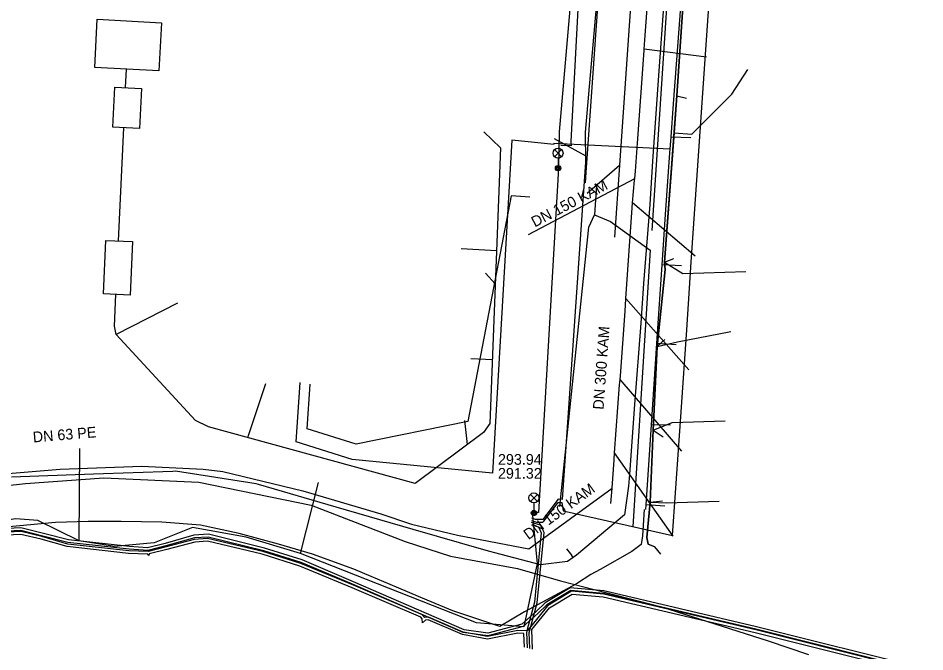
# Model space of a CAD drawing. Extents: x -595540 to -593988, y -1160850 to -1159202.
# Drawn here: x -594760.7 to -594693, y -1160291.4 to -1160244 of the extents above; entities that cross this region are included whole.
import ezdxf

# ---------------------------------------------------------------- set-up
doc = ezdxf.new("R2010")
doc.units = 0
for name, color, linetype in [('BVK-SPLASKOVA_popisy', 7, 'Continuous'), ('BVK-SPLASKOVA_trasa sítě', 7, 'Continuous'), ('BVK-VODOVOD_trasa sítě', 7, 'Continuous'), ('DSP-DESTOVA-BVK_trasa podzemní sítě', 7, 'Continuous'), ('DSP-NN-EON_kabel', 7, 'Continuous'), ('DSP-SDEL-VODAFONE_kabel', 7, 'Continuous'), ('DSP-STL-INNOGY_trasa sítě', 7, 'Continuous'), ('DSP-TSB_kabel VO', 7, 'Continuous'), ('DSP-VODOVOD-BVK_trasa sítě', 7, 'Continuous'), ('EON-NN_kabel', 7, 'Continuous'), ('EON-VN_kabel', 7, 'Continuous'), ('INNOGY-STL_trasa sítě', 7, 'Continuous'), ('SPLASKOVA_neprovozovaná  trasa sítě', 7, 'Continuous'), ('SPLASKOVA_popisy neprovozované sítě', 7, 'Continuous'), ('TSB_kabel VO', 7, 'Continuous'), ('TSB_lampy VO', 7, 'Continuous')]:
    doc.layers.add(name, color=color, linetype=linetype)

msp = doc.modelspace()

# ---------------------------------------------------------------- linework, layer by layer
at = {"layer": 'BVK-SPLASKOVA_popisy'}
msp.add_line((-594724.872, -1160276.621), (-594724.872, -1160276.621), dxfattribs=at)
at = {"layer": 'BVK-SPLASKOVA_trasa sítě'}
msp.add_lwpolyline([(-594716.43, -1160280.31), (-594716.347, -1160279.177), (-594716.346, -1160279.159), (-594716.192, -1160277.055), (-594716.154, -1160276.54), (-594715.781, -1160271.458), (-594715.752, -1160271.058), (-594715.73, -1160270.764), (-594715.376, -1160265.931), (-594715.309, -1160265.009), (-594715.308, -1160264.998), (-594714.838, -1160258.209), (-594714.812, -1160257.835), (-594714.661, -1160256.147), (-594714.65, -1160256.028), (-594714.609, -1160255.475), (-594714.456, -1160253.38), (-594713.95, -1160246.462), (-594713.943, -1160246.37), (-594713.892, -1160245.671), (-594713.544, -1160240.935)], dxfattribs=at)
at = {"layer": 'BVK-VODOVOD_trasa sítě'}
for points in [[(-594709.816, -1160201.699), (-594709.974, -1160204.626), (-594710.309, -1160210.266), (-594710.446, -1160212.418), (-594710.56, -1160215.3), (-594710.629, -1160216.362), (-594711.614, -1160230.332), (-594711.813, -1160232.98), (-594712.055, -1160236.55), (-594712.467, -1160242.489), (-594712.88, -1160248.322), (-594713.33, -1160254.72), (-594713.523, -1160257.981), (-594713.991, -1160263.88), (-594714.207, -1160266.837), (-594714.67, -1160272.908), (-594715.035, -1160278.113), (-594715.11, -1160279.01)], [(-594715.11, -1160279.01), (-594715.41, -1160281.162), (-594719.01, -1160284.172), (-594719.249, -1160284.352), (-594719.683, -1160284.653), (-594721.688, -1160284.906), (-594725.099, -1160284.005), (-594725.469, -1160283.907), (-594725.922, -1160283.78), (-594731.216, -1160282.266), (-594736.945, -1160280.598), (-594742.762, -1160278.887), (-594742.933, -1160278.853), (-594748.963, -1160277.903), (-594749.153, -1160277.918), (-594755.074, -1160278.112), (-594761.196, -1160278.344)], [(-594719.249, -1160284.352), (-594719.438, -1160284.081), (-594719.726, -1160283.712)]]:
    msp.add_lwpolyline(points, dxfattribs=at)
at = {"layer": 'DSP-DESTOVA-BVK_trasa podzemní sítě'}
for p, q in [((-594752.681, -1160249.239), (-594752.616, -1160247.848)), ((-594753.218, -1160260.693), (-594752.821, -1160252.235)), ((-594718.21, -1160257.13), (-594715.79, -1160255.02)), ((-594717.506, -1160256.517), (-594717.66, -1160258.75)), ((-594727.615, -1160261.251), (-594724.979, -1160261.398)), ((-594725.791, -1160263.091), (-594725.076, -1160263.891)), ((-594748.809, -1160265.346), (-594753.393, -1160267.683)), ((-594726.905, -1160269.48), (-594725.248, -1160269.554)), ((-594742.245, -1160271.363), (-594743.554, -1160275.345)), ((-594727.361, -1160274.111), (-594727.167, -1160275.918))]:
    msp.add_line(p, q, dxfattribs=at)
for points in [[(-594704.23, -1160062.12), (-594706.74, -1160074.53), (-594711.03, -1160081.92), (-594718.05, -1160094.02), (-594717.94, -1160110.41), (-594717.76, -1160137.04), (-594717.39, -1160159.05), (-594717.01, -1160181.31), (-594711.98, -1160196.12), (-594714.03, -1160229.5), (-594715.79, -1160255.02), (-594716.16, -1160260.4)], [(-594713.357, -1160259.91), (-594713.06, -1160255.38), (-594711.52, -1160231.9), (-594710.32, -1160215.44), (-594713.01, -1160212.23), (-594714.3, -1160210.73), (-594715.31, -1160213.36), (-594716.57, -1160230.78), (-594718.31, -1160255.59), (-594718.363, -1160256.34)], [(-594754.994, -1160247.721), (-594754.802, -1160244.126), (-594750.009, -1160244.383), (-594750.201, -1160247.978), (-594754.994, -1160247.721)], [(-594753.487, -1160249.199), (-594751.489, -1160249.297), (-594751.635, -1160252.293), (-594753.633, -1160252.196), (-594753.487, -1160249.199)], [(-594725.922, -1160252.542), (-594724.681, -1160253.742), (-594725.482, -1160274.337), (-594725.958, -1160275.009), (-594731.047, -1160278.832), (-594746.502, -1160274.593), (-594747.452, -1160274.119), (-594753.393, -1160267.683), (-594753.517, -1160267.059), (-594753.406, -1160264.688)], [(-594720.24, -1160280.54), (-594718.09, -1160259.67), (-594717.66, -1160258.75), (-594716.47, -1160259.24), (-594713.5, -1160261.39), (-594714.79, -1160282.03)], [(-594754.158, -1160260.651), (-594752.16, -1160260.74), (-594752.338, -1160264.736), (-594754.336, -1160264.647), (-594754.158, -1160260.651)]]:
    msp.add_lwpolyline(points, dxfattribs=at)
at = {"layer": 'DSP-NN-EON_kabel'}
msp.add_line((-594718.327, -1160254.328), (-594720.64, -1160253.064), dxfattribs=at)
at = {"layer": 'DSP-SDEL-VODAFONE_kabel'}
for p, q in [((-594711.52, -1160249.84), (-594710.78, -1160250.02)), ((-594712.97, -1160268.59), (-594712.4, -1160268.07)), ((-594713.28, -1160274.83), (-594712.54, -1160275.33)), ((-594713.5, -1160280.21), (-594712.58, -1160280.11))]:
    msp.add_line(p, q, dxfattribs=at)
for points in [[(-594709.46, -1160224.59), (-594709.59, -1160226.01), (-594710.13, -1160230.56), (-594710.19, -1160231.78), (-594710.33, -1160234.41), (-594710.52, -1160238.07), (-594711.02, -1160242.87), (-594711.09, -1160243.59), (-594711.52, -1160249.84), (-594711.72, -1160252.62), (-594712.43, -1160262.29), (-594712.39, -1160262.83), (-594712.97, -1160268.59), (-594713.28, -1160274.83), (-594713.5, -1160280.21), (-594713.76, -1160282.85), (-594713.65, -1160283.35), (-594713.15, -1160283.56)], [(-594717.79, -1160229.19), (-594718.44, -1160238.38), (-594718.85, -1160242.4), (-594719.43, -1160253.27), (-594719.4, -1160253.59), (-594720.18, -1160253.56)], [(-594717.79, -1160229.19), (-594718.44, -1160238.38), (-594718.85, -1160242.4), (-594719.43, -1160253.27), (-594719.4, -1160253.59), (-594720.18, -1160253.56)], [(-594711.72, -1160252.62), (-594711.52, -1160249.84), (-594711.09, -1160243.59), (-594711.02, -1160242.87)], [(-594711.52, -1160249.84), (-594711.09, -1160243.59)], [(-594711.72, -1160252.62), (-594710.39, -1160252.72), (-594707.4, -1160249.73), (-594706.21, -1160247.87)], [(-594712.43, -1160262.29), (-594711.52, -1160249.84)], [(-594712.43, -1160262.29), (-594711.72, -1160252.62)], [(-594712.43, -1160262.29), (-594711.74, -1160262.01)], [(-594712.97, -1160268.59), (-594712.39, -1160262.83), (-594712.43, -1160262.29)], [(-594712.97, -1160268.59), (-594712.39, -1160262.83), (-594712.43, -1160262.29)], [(-594712.43, -1160262.29), (-594711.07, -1160263.13), (-594706.35, -1160262.98)], [(-594883.488, -1160267.408), (-594877.092, -1160268.521), (-594864.796, -1160271.276), (-594845.387, -1160276.258), (-594832.699, -1160279.326), (-594821.429, -1160282.483), (-594811.067, -1160284.813), (-594803.231, -1160285.796), (-594796.279, -1160286.027), (-594791.346, -1160285.525), (-594773.725, -1160280.874), (-594769.079, -1160279.785), (-594760.169, -1160278.82), (-594754.311, -1160278.396), (-594747.214, -1160278.714), (-594738.835, -1160280.435), (-594731.806, -1160283.154), (-594728.406, -1160284.252), (-594723.4, -1160285.17), (-594720.207, -1160286.085), (-594712.659, -1160288.041), (-594704.681, -1160290.571), (-594701.685, -1160291.599)], [(-594883.488, -1160267.408), (-594877.092, -1160268.521), (-594864.796, -1160271.276), (-594845.387, -1160276.258), (-594832.699, -1160279.326), (-594821.429, -1160282.483), (-594811.067, -1160284.813), (-594803.231, -1160285.796), (-594796.279, -1160286.027), (-594791.346, -1160285.525), (-594773.725, -1160280.874), (-594769.079, -1160279.785), (-594760.169, -1160278.82), (-594754.311, -1160278.396), (-594747.214, -1160278.714), (-594738.835, -1160280.435), (-594731.806, -1160283.154), (-594728.406, -1160284.252), (-594723.4, -1160285.17), (-594720.207, -1160286.085), (-594712.659, -1160288.041), (-594704.681, -1160290.571), (-594701.685, -1160291.599)], [(-594712.97, -1160268.59), (-594711.45, -1160268.23), (-594707.48, -1160267.47)], [(-594713.28, -1160274.83), (-594712.97, -1160268.59)], [(-594713.28, -1160274.83), (-594712.97, -1160268.59)], [(-594713.28, -1160274.83), (-594711.87, -1160274.26), (-594707.91, -1160274.14)], [(-594713.5, -1160280.21), (-594713.28, -1160274.83)], [(-594713.5, -1160280.21), (-594713.28, -1160274.83)], [(-594713.15, -1160283.56), (-594713.65, -1160283.35), (-594713.76, -1160282.85), (-594713.5, -1160280.21)], [(-594712.7, -1160284.09), (-594713.15, -1160283.56), (-594713.65, -1160283.35), (-594713.76, -1160282.85), (-594713.5, -1160280.21)], [(-594713.5, -1160280.21), (-594712.27, -1160280.27), (-594708.36, -1160280.14)]]:
    msp.add_lwpolyline(points, dxfattribs=at)
at = {"layer": 'DSP-STL-INNOGY_trasa sítě'}
msp.add_lwpolyline([(-594720.67, -1160253.484), (-594723.825, -1160253.167), (-594725.281, -1160278.043), (-594735.761, -1160277.031), (-594739.935, -1160275.711), (-594739.647, -1160271.261)], dxfattribs=at)
at = {"layer": 'DSP-TSB_kabel VO'}
for points in [[(-594739.62, -1160284.06), (-594743.68, -1160282.82), (-594747.7, -1160282.1), (-594750.55, -1160283.26), (-594753.51, -1160283.52), (-594756.16, -1160283.11), (-594756.11, -1160276.2)], [(-594756.16, -1160283.11), (-594759.25, -1160281.59), (-594760.89, -1160281.45), (-594766.85, -1160282.37), (-594777.13, -1160284.66), (-594778.26, -1160278.92)], [(-594722.31, -1160280.96), (-594721.95, -1160284.81), (-594722.93, -1160289.53), (-594726.48, -1160289.23), (-594739.62, -1160284.06), (-594738.28, -1160278.75)]]:
    msp.add_lwpolyline(points, dxfattribs=at)
at = {"layer": 'DSP-VODOVOD-BVK_trasa sítě'}
msp.add_lwpolyline([(-594722.495, -1160257.435), (-594723.882, -1160257.335), (-594727.116, -1160274.186), (-594735.474, -1160275.877), (-594739.113, -1160274.726), (-594738.91, -1160271.402)], dxfattribs=at)
at = {"layer": 'EON-NN_kabel'}
for points in [[(-594720.039, -1160120.667), (-594719.782, -1160133.42), (-594719.761, -1160133.936), (-594719.658, -1160139.618), (-594719.591, -1160150.069), (-594719.56, -1160162.08), (-594719.607, -1160167), (-594719.614, -1160167.25), (-594718.87, -1160174.172), (-594718.702, -1160182.569), (-594718.425, -1160185.217), (-594717.891, -1160187.194), (-594714.08, -1160196.106), (-594714.606, -1160204.241), (-594714.842, -1160209.239), (-594715.703, -1160219.483), (-594716.714, -1160233.804), (-594718.349, -1160252.557), (-594718.321, -1160254.817), (-594720.073, -1160280.009), (-594720.373, -1160279.998), (-594721.51, -1160281.51), (-594722.064, -1160281.517), (-594722.339, -1160281.408)], [(-594722.366, -1160281.584), (-594721.998, -1160281.716), (-594721.507, -1160281.71), (-594721.449, -1160281.634), (-594720.382, -1160280.235), (-594720.089, -1160280.24), (-594719.996, -1160280.873), (-594711.83, -1160282.703), (-594711.602, -1160279.521), (-594711.194, -1160273.462), (-594710.759, -1160267.349), (-594710.441, -1160262.269), (-594709.488, -1160248.553), (-594709.062, -1160242.418), (-594708.649, -1160236.597), (-594708.309, -1160231.252), (-594707.882, -1160224.747), (-594707, -1160224.529), (-594707.82, -1160224.085), (-594707.491, -1160217.538), (-594707.162, -1160211.48), (-594706.858, -1160205.528), (-594706.604, -1160200.359)], [(-594722.489, -1160291.147), (-594722.539, -1160289.951), (-594722.42, -1160289.508), (-594721.941, -1160287.728), (-594721.428, -1160282.472), (-594721.683, -1160281.929), (-594722.369, -1160281.732)], [(-594693.053, -1160292.914), (-594705.606, -1160289.763), (-594716.974, -1160287.091), (-594719.374, -1160286.878), (-594721.167, -1160287.953), (-594722.42, -1160289.508), (-594722.686, -1160289.838), (-594722.716, -1160289.837), (-594723.398, -1160289.81), (-594725.651, -1160290.258), (-594727.471, -1160289.924), (-594730.064, -1160288.808), (-594730.337, -1160288.835), (-594730.498, -1160288.638), (-594735.671, -1160286.428), (-594739.596, -1160284.806), (-594742.423, -1160283.914), (-594746.562, -1160282.929), (-594747.557, -1160283.001), (-594749.665, -1160283.563), (-594750.991, -1160283.9), (-594752.452, -1160283.84), (-594757.01, -1160283.342), (-594758.935, -1160282.783), (-594760.481, -1160282.419), (-594763.108, -1160282.542)], [(-594722.375, -1160281.904), (-594721.837, -1160282.071), (-594721.632, -1160282.508), (-594722.139, -1160287.692), (-594722.716, -1160289.837), (-594722.741, -1160289.929), (-594722.691, -1160291.093)], [(-594722.894, -1160291.04), (-594722.936, -1160290.028), (-594723.382, -1160290.01), (-594725.649, -1160290.462), (-594727.529, -1160290.116), (-594730.096, -1160289.012), (-594730.281, -1160289.031), (-594730.5, -1160289.24), (-594730.522, -1160288.924), (-594730.622, -1160288.802), (-594735.749, -1160286.612), (-594739.664, -1160284.994), (-594742.477, -1160284.106), (-594746.578, -1160283.131), (-594747.523, -1160283.199), (-594749.615, -1160283.757), (-594750.914, -1160284.087), (-594750.96, -1160284.2), (-594751.031, -1160284.098), (-594752.467, -1160284.04), (-594757.05, -1160283.538), (-594758.985, -1160282.977), (-594760.499, -1160282.621), (-594762.159, -1160282.698)], [(-594722.286, -1160291.2), (-594722.348, -1160289.738), (-594721.033, -1160288.107), (-594719.326, -1160287.082), (-594717.006, -1160287.289), (-594705.654, -1160289.957), (-594693.107, -1160293.106)]]:
    msp.add_lwpolyline(points, dxfattribs=at)
at = {"layer": 'EON-VN_kabel'}
for points in [[(-594692.983, -1160292.674), (-594705.556, -1160289.523), (-594716.964, -1160286.841), (-594719.473, -1160286.607), (-594721.341, -1160287.73), (-594722.026, -1160288.395), (-594723.088, -1160289.329), (-594725.636, -1160290.008), (-594727.402, -1160289.753), (-594735.661, -1160286.158), (-594739.496, -1160284.526), (-594742.313, -1160283.664), (-594746.5, -1160282.619), (-594747.577, -1160282.681), (-594749.736, -1160283.293), (-594751.049, -1160283.619), (-594752.401, -1160283.53), (-594756.952, -1160283.041), (-594758.815, -1160282.563), (-594760.5, -1160282.139), (-594763.98, -1160282.3)], [(-594693.037, -1160292.866), (-594705.604, -1160289.717), (-594716.996, -1160287.039), (-594719.427, -1160286.813), (-594721.219, -1160287.89), (-594721.894, -1160288.545), (-594722.992, -1160289.511), (-594725.624, -1160290.212), (-594727.458, -1160289.947), (-594735.74, -1160286.342), (-594739.564, -1160284.714), (-594742.367, -1160283.856), (-594746.519, -1160282.821), (-594747.543, -1160282.879), (-594749.684, -1160283.487), (-594751.031, -1160283.821), (-594752.419, -1160283.73), (-594756.988, -1160283.239), (-594758.865, -1160282.757), (-594760.52, -1160282.341), (-594763.96, -1160282.5)]]:
    msp.add_lwpolyline(points, dxfattribs=at)
at = {"layer": 'INNOGY-STL_trasa sítě'}
for points in [[(-594713.82, -1160280.77), (-594713.8, -1160280.42), (-594713.4, -1160274.44), (-594713, -1160268.36), (-594712.97, -1160267.96), (-594712.61, -1160262.47), (-594712.36, -1160258.72), (-594712.03, -1160254.11), (-594712, -1160253.82), (-594711.94, -1160252.94), (-594711.76, -1160250.44), (-594711.21, -1160243.2), (-594710.85, -1160238.5), (-594710.58, -1160234.69), (-594710.34, -1160231.17), (-594710.1, -1160227.18), (-594709.74, -1160222.55), (-594709.45, -1160218.06), (-594709.06, -1160211.96), (-594708.68, -1160206.04), (-594708.66, -1160205.67), (-594708.61, -1160204.94), (-594708.28, -1160200.08)], [(-594710.47, -1160253), (-594711.94, -1160252.94)], [(-594720.73, -1160253.38), (-594712, -1160253.82)], [(-594711.15, -1160262.56), (-594712.61, -1160262.47)], [(-594711.56, -1160268.45), (-594713, -1160268.36)], [(-594711.98, -1160274.47), (-594713.4, -1160274.44)], [(-594713.957, -1160280.768), (-594714.08, -1160282.736), (-594714.169, -1160283.389), (-594714.868, -1160283.895), (-594717.249, -1160285.248), (-594717.932, -1160285.626), (-594719.011, -1160286.314), (-594722.893, -1160288.41), (-594724.723, -1160289.505), (-594728.245, -1160288.34), (-594730.164, -1160287.537), (-594732.914, -1160286.366), (-594734.337, -1160285.775), (-594735.642, -1160285.233), (-594738.735, -1160284.108), (-594741.254, -1160283.363), (-594744.202, -1160282.546), (-594747.096, -1160281.945), (-594749.976, -1160281.711), (-594753.005, -1160281.657), (-594755.481, -1160281.665), (-594757.924, -1160281.744), (-594763.551, -1160282.265)], [(-594712.4, -1160280.51), (-594713.8, -1160280.42)]]:
    msp.add_lwpolyline(points, dxfattribs=at)
at = {"layer": 'SPLASKOVA_neprovozovaná  trasa sítě'}
for p, q in [((-594709.3, -1160246.95), (-594713.943, -1160246.37)), ((-594722.6, -1160260.22), (-594714.65, -1160256.028)), ((-594710.15, -1160261.82), (-594714.812, -1160257.835)), ((-594710.62, -1160270.33), (-594715.308, -1160264.998)), ((-594711.14, -1160276.41), (-594715.752, -1160271.058)), ((-594711.79, -1160282.76), (-594716.154, -1160276.54)), ((-594722.566, -1160283.698), (-594716.347, -1160279.177))]:
    msp.add_line(p, q, dxfattribs=at)
msp.add_lwpolyline([(-594763.571, -1160278.247), (-594757.568, -1160277.751), (-594751.478, -1160277.532), (-594746.903, -1160277.753), (-594745.423, -1160277.934), (-594739.441, -1160279.367), (-594733.616, -1160281.088), (-594731.334, -1160281.867), (-594727.882, -1160282.692), (-594722.566, -1160283.698)], dxfattribs=at)
at = {"layer": 'TSB_kabel VO'}
msp.add_lwpolyline([(-594715.593, -1160195.418), (-594716.399, -1160209.052), (-594716.977, -1160209.073), (-594716.998, -1160209.713), (-594716.378, -1160209.672), (-594718.7, -1160234.17), (-594720.303, -1160252.536), (-594720.35, -1160255.26), (-594721.832, -1160280.981), (-594722.17, -1160281)], dxfattribs=at)
at = {"layer": 'TSB_lampy VO'}
for p, q in [((-594720.649, -1160254.398), (-594720.119, -1160253.868)), ((-594720.649, -1160253.868), (-594720.119, -1160254.398)), ((-594720.649, -1160254.398), (-594720.119, -1160253.868)), ((-594720.649, -1160253.868), (-594720.119, -1160254.398)), ((-594720.384, -1160254.508), (-594720.384, -1160255.258)), ((-594720.384, -1160254.508), (-594720.384, -1160255.258)), ((-594722.448, -1160280.162), (-594721.918, -1160279.632)), ((-594722.448, -1160279.632), (-594721.918, -1160280.162)), ((-594722.448, -1160280.162), (-594721.918, -1160279.632)), ((-594722.448, -1160279.632), (-594721.918, -1160280.162)), ((-594722.183, -1160280.272), (-594722.183, -1160281.022)), ((-594722.183, -1160280.272), (-594722.183, -1160281.022))]:
    msp.add_line(p, q, dxfattribs=at)
for centre, radius in [((-594720.384, -1160254.133), 0.375), ((-594720.384, -1160254.133), 0.375), ((-594720.384, -1160255.258), 0.2), ((-594720.384, -1160255.258), 0.2), ((-594720.384, -1160255.258), 0.145), ((-594720.384, -1160255.258), 0.145), ((-594720.384, -1160255.258), 0.0876), ((-594720.384, -1160255.258), 0.0876), ((-594722.183, -1160279.897), 0.375), ((-594722.183, -1160279.897), 0.375), ((-594722.183, -1160281.022), 0.2), ((-594722.183, -1160281.022), 0.2), ((-594722.183, -1160281.022), 0.145), ((-594722.183, -1160281.022), 0.145), ((-594722.183, -1160281.022), 0.0876), ((-594722.183, -1160281.022), 0.0876)]:
    msp.add_circle(centre, radius, dxfattribs=at)

# ---------------------------------------------------------------- texts
at = {"layer": 'BVK-SPLASKOVA_popisy'}
msp.add_text('DN 300 KAM', height=0.8, rotation=85.82908, dxfattribs=at).set_placement((-594716.986, -1160273.324))
for s, p in [('293.94', (-594724.872, -1160277.421)), ('291.32', (-594724.872, -1160278.461))]:
    msp.add_text(s, height=0.8, dxfattribs=at).set_placement(p)
at = {"layer": 'SPLASKOVA_popisy neprovozované sítě'}
for s, rotation, p in [('DN 150 KAM', 27.80248, (-594722.116, -1160259.691)), ('DN 63 PE', 4.72335, (-594759.584, -1160275.757)), ('DN 150 KAM', 36.01306, (-594722.596, -1160283.061))]:
    msp.add_text(s, height=0.8, rotation=rotation, dxfattribs=at).set_placement(p)

doc.saveas('drawing.dxf')
